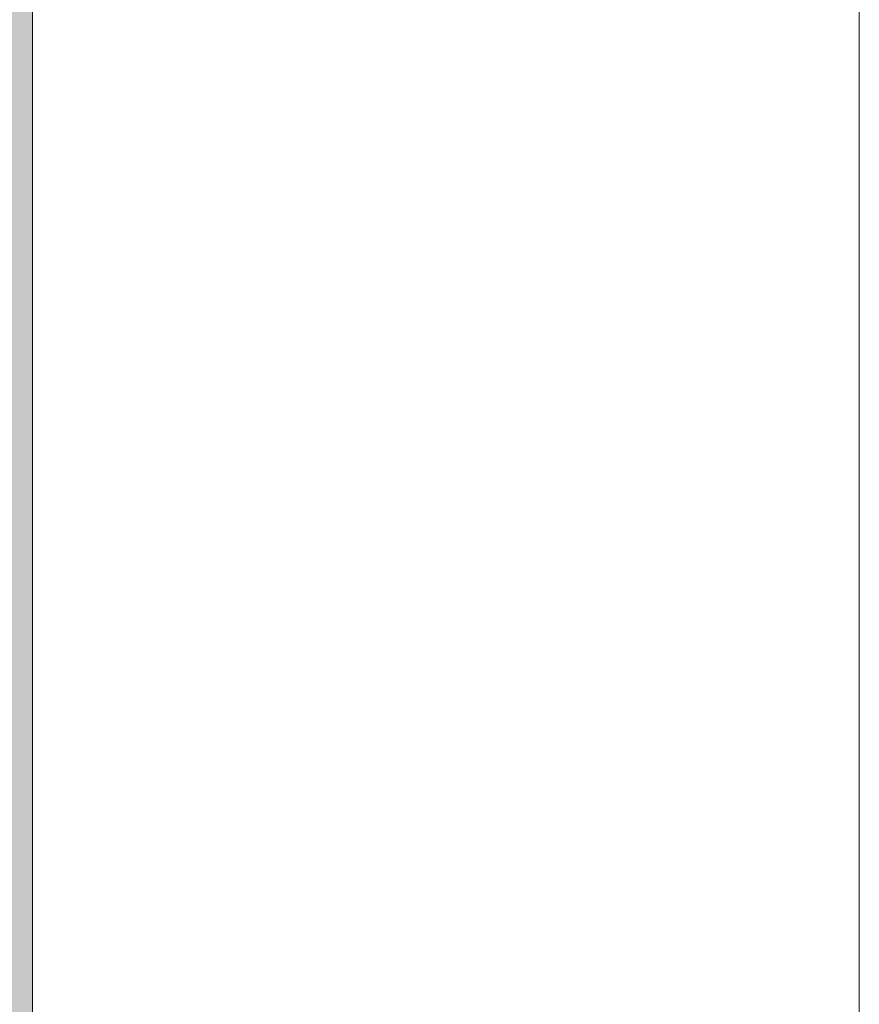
# Model space of a CAD drawing. Header units: metres. Extents: x 3.7 to 90.5, y -1.7 to 14.3.
# Tile 479 of 656: x 76.1 to 76.8, y 1.1 to 1.9. Entities that reach past the tile are written whole.
import ezdxf

# ---------------------------------------------------------------- set-up
doc = ezdxf.new("R2010")
doc.units = ezdxf.units.M
for name, color, linetype, lineweight in [('A-DOOR', 7, 'Continuous', 18), ('A-WALL', 7, 'Continuous', 18), ('A-WALL-PATT', 7, 'Continuous', 18)]:
    doc.layers.add(name, color=color, linetype=linetype, lineweight=lineweight)

# ---------------------------------------------------------------- blocks, each defined once
blk = doc.blocks.new('Portas 12 - Portas 12-7011562-Corte 8')
at = {"layer": 'A-DOOR'}
for p, q in [((58.24202, 2.75782), (58.24202, 0.51)), ((58.24202, 0.51), (58.24202, 2.75782))]:
    blk.add_line(p, q, dxfattribs=at)
blk = doc.blocks.new('4 GRE - ESCOLA DE CINEMA E AUDIOVISUAL CINE REX R07_rvt-3-Corte 8')
at = {"layer": 'A-WALL-PATT', "true_color": 0xff8000}
blk.add_hatch(color=30, dxfattribs=at).paths.add_polyline_path([(57.36843, 0.1), (57.58843, 0.1), (57.58843, 2.62), (57.36843, 2.62), (57.36843, 0.29744)])
at = {"layer": 'A-WALL'}
blk.add_line((57.58843, 0.1), (57.58843, 2.66), dxfattribs=at)
at = {"layer": 'A-DOOR', "lineweight": 18}
blk.add_blockref('Portas 12 - Portas 12-7011562-Corte 8', (0, 0), dxfattribs=at)

msp = doc.modelspace()

# ---------------------------------------------------------------- block references
at = {"lineweight": 5}
msp.add_blockref('4 GRE - ESCOLA DE CINEMA E AUDIOVISUAL CINE REX R07_rvt-3-Corte 8', (18.55111, 0), dxfattribs=at)

doc.saveas('drawing.dxf')
